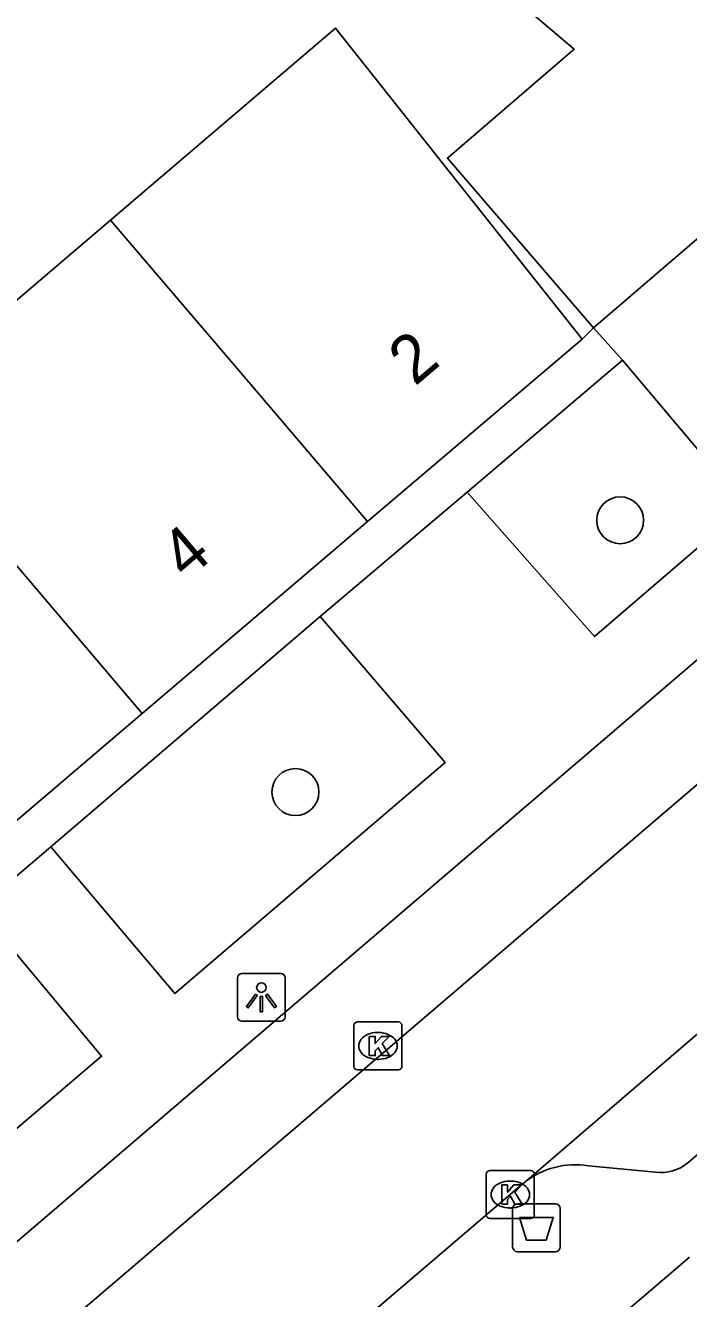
# Model space of a CAD drawing. Extents: x 160379 to 161131, y 383940 to 384849.
# Drawn here: x 160765.8 to 160779.61, y 384696.38 to 384722.91 of the extents above; entities that cross this region are included whole.
import ezdxf

# ---------------------------------------------------------------- set-up
doc = ezdxf.new("R2010")
doc.units = 0
for name, color, linetype in [('IMGEO_Afvalbak', 7, 'Continuous'), ('IMGEO_Boom', 7, 'Continuous'), ('IMGEO_Erf', 7, 'Continuous'), ('IMGEO_Groenvoorziening', 7, 'Continuous'), ('IMGEO_Kolk', 7, 'Continuous'), ('IMGEO_Lichtpunt', 7, 'Continuous'), ('IMGEO_Pand', 7, 'Continuous'), ('IMGEO_Pand_nummerreeks', 7, 'Continuous'), ('IMGEO_Rijbaan_lokaal_open', 7, 'Continuous'), ('IMGEO_Voetpad_open', 7, 'Continuous')]:
    doc.layers.add(name, color=color, linetype=linetype)

msp = doc.modelspace()

# ---------------------------------------------------------------- linework, layer by layer
at = {"layer": 'IMGEO_Afvalbak'}
for p, q in [((160775.951, 384697.459), (160775.951, 384698.259)), ((160775.951, 384698.259), (160775.951, 384697.459)), ((160776.051, 384698.359), (160776.841, 384698.359)), ((160776.841, 384698.359), (160776.051, 384698.359)), ((160776.941, 384698.259), (160776.941, 384697.459)), ((160776.941, 384697.459), (160776.941, 384698.259)), ((160776.841, 384697.359), (160776.051, 384697.359)), ((160776.051, 384697.359), (160776.841, 384697.359))]:
    msp.add_line(p, q, dxfattribs=at)
msp.add_lwpolyline([(160776.094, 384698.073), (160776.798, 384698.073), (160776.649, 384697.603), (160776.243, 384697.603), (160776.094, 384698.073)], dxfattribs=at)
for centre, start, end in [((160776.051, 384698.259), 90, 180), ((160776.051, 384698.259), 90, 180), ((160776.841, 384698.259), 0, 90), ((160776.841, 384698.259), 360, 90), ((160776.051, 384697.459), 180, 270), ((160776.051, 384697.459), 180, 270), ((160776.841, 384697.459), 270, 0), ((160776.841, 384697.459), 270, 0)]:
    msp.add_arc(centre, 0.1, start, end, dxfattribs=at)
at = {"layer": 'IMGEO_Boom'}
for centre in [(160778.191, 384712.601), (160771.427, 384706.938)]:
    msp.add_circle(centre, 0.489, dxfattribs=at)
at = {"layer": 'IMGEO_Erf'}
msp.add_lwpolyline([(160777.636, 384716.609), (160777.399, 384716.377)], dxfattribs=at)
at = {"layer": 'IMGEO_Groenvoorziening'}
for points in [[(160775.005, 384713.189), (160778.241, 384715.937)], [(160766.33, 384705.795), (160771.946, 384710.593)]]:
    msp.add_lwpolyline(points, dxfattribs=at)
at = {"layer": 'IMGEO_Kolk'}
for p, q in [((160772.645, 384701.221), (160772.645, 384702.073)), ((160772.72, 384702.147), (160773.572, 384702.147)), ((160773.646, 384702.073), (160773.646, 384701.221)), ((160773.133, 384701.927), (160773.158, 384701.927)), ((160773.156, 384701.367), (160773.131, 384701.367)), ((160773.572, 384701.147), (160772.72, 384701.147)), ((160775.477, 384699.05), (160776.329, 384699.05)), ((160775.402, 384698.124), (160775.402, 384698.976)), ((160775.89, 384698.83), (160775.915, 384698.83)), ((160776.403, 384698.976), (160776.403, 384698.124)), ((160775.913, 384698.27), (160775.888, 384698.27)), ((160776.329, 384698.05), (160775.477, 384698.05))]:
    msp.add_line(p, q, dxfattribs=at)
for points in [[(160772.645, 384701.221), (160772.645, 384702.073)], [(160772.72, 384702.147), (160773.572, 384702.147)], [(160773.646, 384702.073), (160773.646, 384701.221)], [(160772.966, 384701.847), (160773.089, 384701.847), (160773.089, 384701.696), (160773.219, 384701.847), (160773.383, 384701.847), (160773.237, 384701.696), (160773.39, 384701.447), (160773.238, 384701.447), (160773.153, 384701.611), (160773.089, 384701.544), (160773.089, 384701.447), (160772.966, 384701.447), (160772.966, 384701.847)], [(160773.572, 384701.147), (160772.72, 384701.147)], [(160775.477, 384699.05), (160776.329, 384699.05)], [(160775.402, 384698.124), (160775.402, 384698.976)], [(160776.403, 384698.976), (160776.403, 384698.124)], [(160775.723, 384698.75), (160775.846, 384698.75), (160775.846, 384698.599), (160775.976, 384698.75), (160776.14, 384698.75), (160775.994, 384698.599), (160776.147, 384698.35), (160775.995, 384698.35), (160775.91, 384698.514), (160775.846, 384698.447), (160775.846, 384698.35), (160775.723, 384698.35), (160775.723, 384698.75)], [(160776.329, 384698.05), (160775.477, 384698.05)]]:
    msp.add_lwpolyline(points, dxfattribs=at)
for centre, start, end in [((160772.722, 384702.071), 91.552, 178.448), ((160772.722, 384702.071), 91.552, 178.448), ((160773.57, 384702.071), 1.552, 88.448), ((160773.57, 384702.071), 1.552, 88.448), ((160772.722, 384701.223), 181.552, 268.448), ((160772.722, 384701.223), 181.552, 268.448), ((160773.57, 384701.223), 271.552, 358.448), ((160773.57, 384701.223), 271.552, 358.448), ((160775.479, 384698.974), 91.552, 178.448), ((160775.479, 384698.974), 91.552, 178.448), ((160776.327, 384698.974), 1.552, 88.448), ((160776.327, 384698.974), 1.552, 88.448), ((160775.479, 384698.126), 181.552, 268.448), ((160775.479, 384698.126), 181.552, 268.448), ((160776.327, 384698.126), 271.552, 358.448), ((160776.327, 384698.126), 271.552, 358.448)]:
    msp.add_arc(centre, 0.0765, start, end, dxfattribs=at)
for centre, major_axis, ratio, start_param, end_param in [((160773.132, 384701.647), (-0.387, 0.002), 0.722429, 4.712389, 7.853982), ((160773.157, 384701.647), (-0.39, 0.002), 0.717154, 1.570796, 4.712389), ((160775.889, 384698.55), (-0.387, 0.002), 0.722429, 4.712389, 7.853982), ((160775.914, 384698.55), (-0.39, 0.002), 0.717154, 1.570796, 4.712389)]:
    msp.add_ellipse(centre, major_axis=major_axis, ratio=ratio, start_param=start_param, end_param=end_param, dxfattribs=at)
at = {"layer": 'IMGEO_Lichtpunt'}
for p, q in [((160770.22, 384703.065), (160770.22, 384702.258)), ((160770.22, 384703.065), (160770.22, 384702.258)), ((160771.122, 384703.16), (160770.314, 384703.16)), ((160771.122, 384703.16), (160770.314, 384703.16)), ((160771.216, 384702.258), (160771.216, 384703.065)), ((160771.216, 384702.258), (160771.216, 384703.065)), ((160770.314, 384702.164), (160771.122, 384702.164)), ((160770.314, 384702.164), (160771.122, 384702.164))]:
    msp.add_line(p, q, dxfattribs=at)
for points in [[(160770.594, 384702.729), (160770.633, 384702.701), (160770.445, 384702.439), (160770.407, 384702.466), (160770.594, 384702.729)], [(160770.696, 384702.681), (160770.743, 384702.681), (160770.743, 384702.359), (160770.696, 384702.359), (160770.696, 384702.681)], [(160770.806, 384702.701), (160770.844, 384702.728), (160771.031, 384702.466), (160770.992, 384702.438), (160770.806, 384702.701)]]:
    msp.add_lwpolyline(points, dxfattribs=at)
msp.add_circle((160770.719, 384702.863), 0.0994, dxfattribs=at)
for centre, start, end in [((160770.314, 384703.065), 90, 180), ((160770.314, 384703.065), 90, 180), ((160771.122, 384703.065), 0, 90), ((160771.122, 384703.065), 0, 90), ((160770.314, 384702.258), 180, 270), ((160770.314, 384702.258), 180, 270), ((160771.122, 384702.258), 270, 0), ((160771.122, 384702.258), 270, 360)]:
    msp.add_arc(centre, 0.0946, start, end, dxfattribs=at)
at = {"layer": 'IMGEO_Pand'}
for points in [[(160772.584, 384738.148), (160766.767, 384731.281), (160777.23, 384722.416), (160774.593, 384720.151), (160777.636, 384716.609)], [(160787.751, 384725.299), (160777.636, 384716.609)], [(160777.399, 384716.377), (160772.262, 384722.859), (160767.575, 384718.859)], [(160767.575, 384718.859), (160762.888, 384714.858)], [(160767.575, 384718.859), (160770.698, 384715.193), (160772.93, 384712.573)], [(160777.399, 384716.377), (160772.93, 384712.573)], [(160768.238, 384708.578), (160766.011, 384711.192), (160762.888, 384714.858)], [(160772.93, 384712.573), (160768.238, 384708.578)], [(160768.238, 384708.578), (160763.546, 384704.584)]]:
    msp.add_lwpolyline(points, dxfattribs=at)
at = {"layer": 'IMGEO_Rijbaan_lokaal_open'}
for points in [[(160747.816, 384679.764), (160787.662, 384713.822)], [(160783.296, 384704.898), (160776.197, 384698.802)], [(160776.197, 384698.802), (160776.104, 384698.722), (160775.903, 384698.55), (160762.273, 384686.91), (160752.031, 384678.15), (160749.555, 384676.053)]]:
    msp.add_lwpolyline(points, dxfattribs=at)
at = {"layer": 'IMGEO_Voetpad_open'}
for points in [[(160778.241, 384715.937), (160777.636, 384716.609)], [(160778.241, 384715.937), (160780.805, 384712.887), (160777.656, 384710.177), (160775.005, 384713.189)], [(160748.927, 384683.281), (160783.977, 384713.274)], [(160771.946, 384710.593), (160775.005, 384713.189)], [(160771.946, 384710.593), (160774.543, 384707.557), (160768.916, 384702.739), (160766.33, 384705.795)], [(160764.82, 384704.513), (160766.33, 384705.795)], [(160764.82, 384704.513), (160767.389, 384701.434), (160741.85, 384679.645), (160739.267, 384682.699)], [(160782.223, 384701.456), (160779.597, 384699.209)], [(160778.926, 384699.014), (160777.531, 384699.147)], [(160779.632, 384697.243), (160777.29, 384695.235), (160773.424, 384691.921), (160773.054, 384691.604)]]:
    msp.add_lwpolyline(points, dxfattribs=at)
for centre, radius, start, end in [((160777.249, 384697.486), 1.685, 80.3673, 128.633), ((160779.036, 384699.888), 0.881, 262.8405, 309.5684)]:
    msp.add_arc(centre, radius, start, end, dxfattribs=at)

# ---------------------------------------------------------------- texts
at = {"layer": 'IMGEO_Pand_nummerreeks'}
for s, p in [('2', (160773.914, 384715.38)), ('4', (160769.161, 384711.334))]:
    msp.add_text(s, height=1, rotation=40.3993, dxfattribs=at).set_placement(p)

doc.saveas('drawing.dxf')
